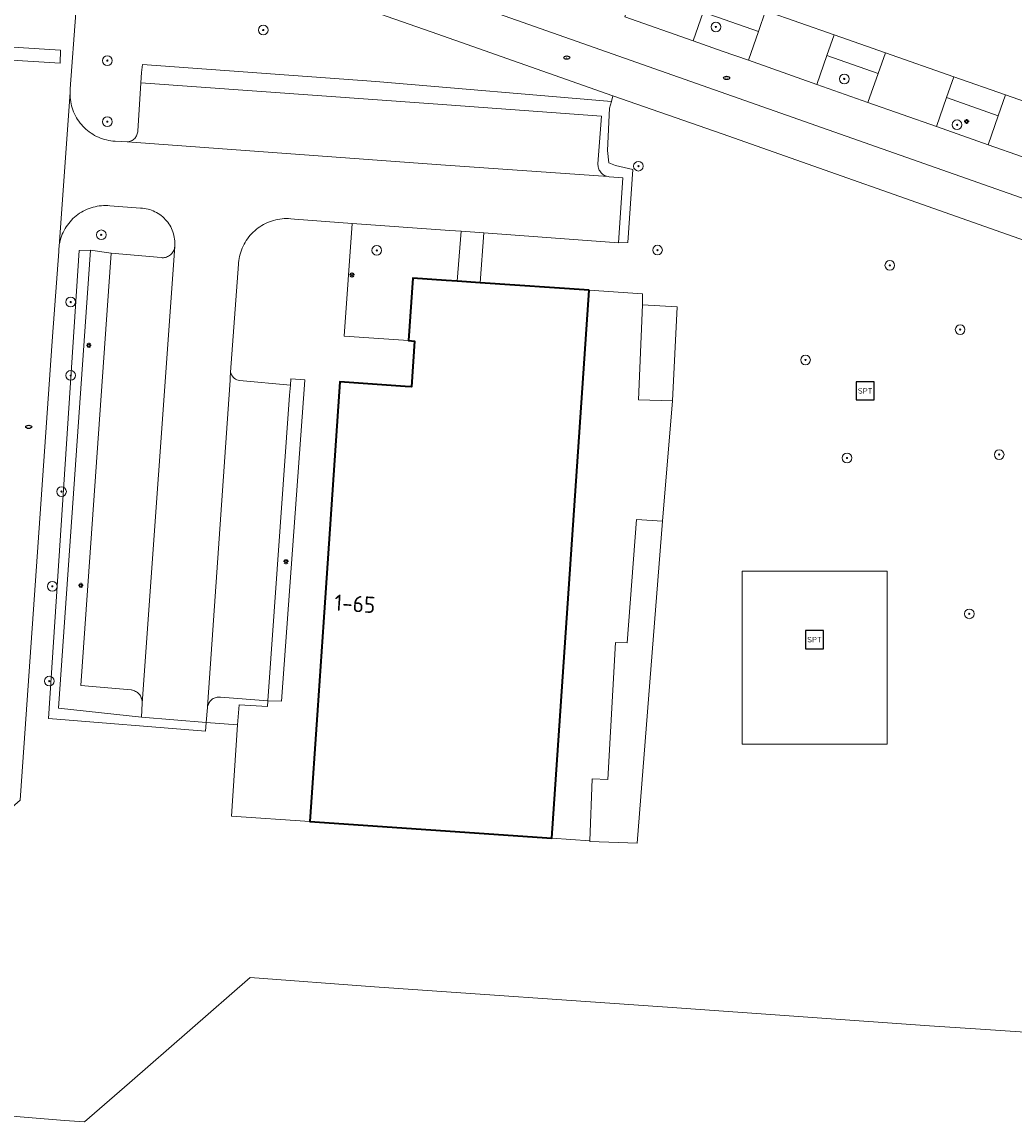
# Model space of a CAD drawing. Header units: metres. Extents: x 152610 to 160096, y 456114 to 462495.
# Tile 809 of 938: x 158014 to 158096, y 461322 to 461413. Entities that reach past the tile are written whole.
import ezdxf
from ezdxf.enums import TextEntityAlignment as Align

# ---------------------------------------------------------------- set-up
doc = ezdxf.new("R2010")
doc.units = ezdxf.units.M
doc.header["$LTSCALE"] = 0.5
doc.layers.get('0').update_dxf_attribs({"linetype": 'CONTINUOUS'})
for name, color, linetype, lineweight in [('B-PV-GR-BEPLANTING_CULTUUR_BODEMBEDEKKER-GV', 251, 'CONTINUOUS', 18), ('B-PV-GR-BEPLANTING_CULTUUR_HEESTERS-GV', 251, 'CONTINUOUS', 18), ('B-PV-GR-BOOM-S', 251, 'CONTINUOUS', 25), ('B-PV-GR-HAAG-GV', 251, 'CONTINUOUS', 13), ('B-PV-IE-MEUBILAIR-S', 251, 'CONTINUOUS', 25), ('B-PV-IE-MEUBILAIR_WEGMEUBILAIR-S', 251, 'CONTINUOUS', 25), ('B-PV-OG-BEBOUWING-GV', 6, 'CONTINUOUS', 35), ('B-PV-OG-BEBOUWING-T18', 1, 'CONTINUOUS', 18), ('B-PV-OG-TERREIN_BEGROEID-GV', 251, 'CONTINUOUS', 18), ('B-PV-VH-GESLOTENVERHARDING_ASFALT-GV', 251, 'CONTINUOUS', 18), ('B-PV-VH-ONVERHARD_ZAND-GV', 251, 'CONTINUOUS', 18), ('B-PV-VH-OPENVERHARDING_BETONSTRAATSTEEN-GV', 251, 'CONTINUOUS', 18), ('B-PV-VH-OPENVERHARDING_TEGEL-GV', 251, 'CONTINUOUS', 18)]:
    doc.layers.add(name, color=color, linetype=linetype, lineweight=lineweight)
doc.styles.add('NLCS-ISO', font='NLCS-ISO.ttf')
doc.styles.add('NLCS-ISO-M750-T18', font='NLCS-ISO.ttf', dxfattribs={"height": 1.35})

# ---------------------------------------------------------------- blocks, each defined once
blk = doc.blocks.new('SIE-MEUBILAIR_PAAL_LICHTMAST-SO')
for points in [[(-0.62, 0), (-1, 0)], [(-0.71, 0.71), (-0.44, 0.44)], [(0, 1), (0, 0.62)], [(0.44, 0.44), (0.71, 0.71)], [(1, 0), (0.62, 0)], [(-0.71, -0.71), (-0.44, -0.44)], [(0, -0.62), (0, -1)], [(0.44, -0.44), (0.71, -0.71)]]:
    blk.add_lwpolyline(points)
blk.add_circle((0, 0), 0.5)
blk = doc.blocks.new('SIE-MEUBILAIR_PUT_RIOOLPUT-SO')
blk.add_ellipse((0, 0), major_axis=(1.25, 0), ratio=0.54)
at = {"style": 'NLCS-ISO'}
blk.add_text('ri', height=0.75, dxfattribs=at).set_placement((-0.04, 0.07), align=Align.MIDDLE_CENTER)
blk = doc.blocks.new('SIE-WEG_SPEELTOESTEL-SO')
at = {"flags": 128}
blk.add_lwpolyline([(-3.75, -3.75), (3.75, -3.75), (3.75, 3.75), (-3.75, 3.75)], close=True, dxfattribs=at)
at = {"style": 'NLCS-ISO'}
blk.add_text('SPT', height=2.25, dxfattribs=at).set_placement((0, 0), align=Align.MIDDLE_CENTER)
blk = doc.blocks.new('SGR-BOOM_GBKN-SO')
at = {"linetype": 'ByBlock', "lineweight": 18}
h = blk.add_hatch(color=0, dxfattribs=at)
h.dxf.hatch_style = 1
edge = h.paths.add_edge_path()
edge.add_arc((0, 0), 0.25, 0, 360)
at = {"color": 0, "linetype": 'ByBlock', "lineweight": 18}
for radius in [2, 0.25]:
    blk.add_circle((0, 0), radius, dxfattribs=at)
at = {"color": 0, "linetype": 'ByBlock', "lineweight": 18, "style": 'NLCS-ISO'}
blk.add_attdef('SOORT', (2.5, 0), '', height=1.5, dxfattribs=at)

msp = doc.modelspace()

# ---------------------------------------------------------------- linework, layer by layer
at = {"layer": 'B-PV-GR-BEPLANTING_CULTUUR_BODEMBEDEKKER-GV', "flags": 128}
msp.add_lwpolyline([(158021.27, 461394.31), (158019.552, 461394.539), (158016.925, 461356.654), (158023.78, 461355.89), (158023.84, 461357.06), (158023.842, 461357.15), (158023.836, 461357.241), (158023.823, 461357.33), (158023.801, 461357.418), (158023.772, 461357.504), (158023.735, 461357.587), (158023.691, 461357.666), (158023.641, 461357.741), (158023.584, 461357.811), (158023.521, 461357.876), (158023.452, 461357.935), (158023.378, 461357.988), (158023.301, 461358.034), (158023.219, 461358.073), (158023.134, 461358.105), (158023.047, 461358.129), (158022.958, 461358.146), (158022.92, 461358.15), (158018.77, 461358.51)], close=True, dxfattribs=at)
at = {"layer": 'B-PV-GR-BEPLANTING_CULTUUR_HEESTERS-GV', "flags": 128}
for points in [[(158045.895, 461387.064), (158046.24, 461392.23), (158048.993, 461392.042), (158049.929, 461391.978), (158050.246, 461396.112), (158049.31, 461396.18), (158041.23, 461396.77), (158040.56, 461387.42)], [(158036.108, 461383.373), (158036.04, 461382.54), (158034.24, 461357.25), (158035.387, 461357.215), (158037.301, 461383.779), (158037.303, 461383.804), (158036.15, 461383.89)], [(158030.317, 461357.56), (158030.229, 461357.565), (158030.14, 461357.562), (158030.052, 461357.551), (158029.966, 461357.532), (158029.882, 461357.505), (158029.8, 461357.471), (158029.722, 461357.43), (158029.648, 461357.381), (158029.578, 461357.326), (158029.514, 461357.266), (158029.456, 461357.199), (158029.403, 461357.128), (158029.358, 461357.052), (158029.319, 461356.973), (158029.288, 461356.89), (158029.25, 461356.753), (158029.247, 461356.703), (158029.14, 461355.45), (158031.742, 461355.249), (158031.857, 461356.931), (158034.209, 461356.769), (158034.24, 461357.25)]]:
    msp.add_lwpolyline(points, close=True, dxfattribs=at)
at = {"layer": 'B-PV-GR-HAAG-GV', "flags": 128}
for points in [[(158043.174, 461408.515), (158023.867, 461409.903), (158023.794, 461409.241), (158023.74, 461408.41), (158047.93, 461406.66), (158061.856, 461405.652), (158061.571, 461401.701), (158061.568, 461401.612), (158061.574, 461401.523), (158061.587, 461401.434), (158061.608, 461401.348), (158061.637, 461401.263), (158061.674, 461401.181), (158061.717, 461401.103), (158061.767, 461401.029), (158061.824, 461400.96), (158061.887, 461400.897), (158061.955, 461400.839), (158062.027, 461400.787), (158062.105, 461400.742), (158062.186, 461400.705), (158062.27, 461400.674), (158062.408, 461400.638), (158062.495, 461400.632), (158063.642, 461400.548), (158063.274, 461395.16), (158064.046, 461395.19), (158064.458, 461401.236), (158063.03, 461401.561), (158062.477, 461401.777), (158062.355, 461402.806), (158062.533, 461406.289), (158062.682, 461406.845)], [(158016.925, 461356.654), (158019.552, 461394.539), (158018.623, 461394.535), (158016.099, 461355.785), (158029.08, 461354.75), (158029.14, 461355.45), (158023.78, 461355.89)], [(158068.13, 461389.872), (158065.268, 461390.026), (158064.937, 461382.166), (158067.733, 461382.079)], [(158066.899, 461372.116), (158064.764, 461372.256), (158063.996, 461362.045), (158063.02, 461362.074), (158062.39, 461350.739), (158061.099, 461350.783), (158060.908, 461345.665), (158060.906, 461345.604), (158064.811, 461345.455)]]:
    msp.add_lwpolyline(points, close=True, dxfattribs=at)
at = {"layer": 'B-PV-OG-BEBOUWING-GV', "flags": 128}
msp.add_lwpolyline([(158060.85, 461391.23), (158051.811, 461391.849), (158049.929, 461391.978), (158048.993, 461392.042), (158046.24, 461392.23), (158045.895, 461387.064), (158046.394, 461387.03), (158046.137, 461383.241), (158045.624, 461383.276), (158040.204, 461383.645), (158038.84, 461363.76), (158038.342, 461356.487), (158037.71, 461347.26), (158057.75, 461345.88)], close=True, dxfattribs=at)
at = {"layer": 'B-PV-OG-TERREIN_BEGROEID-GV', "flags": 128}
for points in [[(158018.351, 461414.189), (158017.89, 461407.9), (158017.876, 461407.723), (158017.871, 461407.626), (158017.869, 461407.546), (158017.871, 461407.369), (158017.88, 461407.192), (158017.898, 461407.016), (158017.924, 461406.84), (158017.957, 461406.666), (158017.998, 461406.494), (158018.047, 461406.323), (158018.104, 461406.155), (158018.168, 461405.99), (158018.239, 461405.828), (158018.318, 461405.669), (158018.404, 461405.514), (158018.497, 461405.363), (158018.596, 461405.216), (158018.702, 461405.074), (158018.814, 461404.937), (158018.933, 461404.805), (158019.057, 461404.679), (158019.187, 461404.558), (158019.322, 461404.443), (158019.462, 461404.335), (158019.607, 461404.233), (158019.756, 461404.137), (158019.909, 461404.049), (158020.067, 461403.967), (158020.228, 461403.892), (158020.392, 461403.825), (158020.559, 461403.766), (158020.728, 461403.714), (158020.9, 461403.669), (158021.073, 461403.633), (158021.248, 461403.604), (158021.424, 461403.583), (158021.601, 461403.57), (158021.61, 461403.57), (158022.606, 461403.502), (158022.693, 461403.513), (158022.778, 461403.532), (158022.861, 461403.559), (158022.941, 461403.593), (158023.018, 461403.635), (158023.091, 461403.683), (158023.159, 461403.738), (158023.222, 461403.799), (158023.278, 461403.865), (158023.329, 461403.937), (158023.373, 461404.012), (158023.41, 461404.091), (158023.439, 461404.174), (158023.461, 461404.258), (158023.475, 461404.344), (158023.48, 461404.41), (158023.74, 461408.41), (158023.794, 461409.241), (158023.867, 461409.903), (158043.174, 461408.515), (158062.682, 461406.845), (158062.812, 461407.333), (158049.712, 461411.922), (158047.75, 461412.61), (158028.37, 461419.4)], [(158120, 461387.26), (158095.94, 461395.69), (158071.84, 461404.17), (158062.812, 461407.333), (158062.682, 461406.845), (158062.533, 461406.289), (158062.355, 461402.806), (158062.477, 461401.777), (158063.03, 461401.561), (158064.458, 461401.236), (158064.046, 461395.19), (158063.274, 461395.16), (158052.127, 461395.974), (158051.811, 461391.849), (158060.85, 461391.23), (158065.251, 461390.934), (158065.268, 461390.026), (158068.13, 461389.872), (158067.733, 461382.079), (158066.899, 461372.116), (158064.811, 461345.455), (158060.906, 461345.604), (158060.908, 461345.665), (158057.75, 461345.88), (158037.71, 461347.26), (158031.225, 461347.704), (158031.742, 461355.249), (158029.14, 461355.45), (158029.08, 461354.75), (158016.099, 461355.785), (158018.623, 461394.535), (158019.552, 461394.539), (158021.27, 461394.31), (158025.42, 461393.93), (158025.51, 461393.924), (158025.6, 461393.927), (158025.69, 461393.937), (158025.778, 461393.955), (158025.864, 461393.981), (158025.948, 461394.015), (158026.028, 461394.056), (158026.104, 461394.103), (158026.176, 461394.158), (158026.243, 461394.218), (158026.304, 461394.284), (158026.359, 461394.356), (158026.408, 461394.432), (158026.449, 461394.512), (158026.484, 461394.595), (158026.51, 461394.681), (158026.53, 461394.769), (158026.54, 461394.85), (158026.549, 461395.003), (158026.55, 461395.156), (158026.542, 461395.309), (158026.527, 461395.462), (158026.504, 461395.613), (158026.473, 461395.763), (158026.434, 461395.912), (158026.388, 461396.058), (158026.334, 461396.201), (158026.273, 461396.341), (158026.204, 461396.479), (158026.128, 461396.612), (158026.046, 461396.741), (158025.957, 461396.865), (158025.861, 461396.985), (158025.759, 461397.1), (158025.652, 461397.209), (158025.539, 461397.313), (158025.42, 461397.41), (158025.297, 461397.501), (158025.169, 461397.586), (158025.037, 461397.663), (158024.901, 461397.734), (158024.762, 461397.798), (158024.619, 461397.854), (158024.474, 461397.902), (158024.326, 461397.944), (158024.177, 461397.977), (158024.026, 461398.002), (158023.873, 461398.02), (158023.72, 461398.029), (158023.7, 461398.03), (158021.17, 461398.22), (158020.995, 461398.233), (158020.819, 461398.239), (158020.643, 461398.236), (158020.468, 461398.225), (158020.293, 461398.207), (158020.12, 461398.18), (158019.947, 461398.145), (158019.777, 461398.103), (158019.608, 461398.053), (158019.442, 461397.995), (158019.279, 461397.93), (158019.119, 461397.858), (158018.962, 461397.778), (158018.809, 461397.692), (158018.66, 461397.598), (158018.516, 461397.498), (158018.376, 461397.391), (158018.242, 461397.278), (158018.113, 461397.159), (158017.989, 461397.034), (158017.871, 461396.904), (158017.759, 461396.768), (158017.653, 461396.628), (158017.554, 461396.483), (158017.462, 461396.333), (158017.376, 461396.18), (158017.297, 461396.023), (158017.226, 461395.862), (158017.162, 461395.698), (158017.106, 461395.532), (158017.057, 461395.363), (158017.016, 461395.192), (158016.983, 461395.019), (158016.959, 461394.853), (158016.958, 461394.845), (158016.94, 461394.671), (158016.931, 461394.495), (158016.93, 461394.45), (158016.41, 461387.39), (158015.05, 461367.59), (158013.74, 461349.04)], [(158007.69, 461323.31), (158017.417, 461322.524), (158019.07, 461322.39), (158022.8, 461325.64), (158032.77, 461334.34), (158043.06, 461333.59), (158067.72, 461331.86), (158089.006, 461330.359), (158092.82, 461330.09), (158117.11, 461328.46)]]:
    msp.add_lwpolyline(points, dxfattribs=at)
for points in [[(158074.85, 461412.64), (158070.28, 461414.24), (158069.451, 461411.873), (158071.85, 461411.03), (158074.022, 461410.266)], [(158084.759, 461409.168), (158080.51, 461410.65), (158079.681, 461408.274), (158083.921, 461406.782)], [(158094.71, 461405.68), (158090.43, 461407.18), (158089.59, 461404.79), (158093.87, 461403.28)], [(158085.505, 461367.988), (158085.505, 461353.663), (158073.505, 461353.663), (158073.505, 461367.988)], [(158085.505, 461353.663), (158085.505, 461367.988), (158073.505, 461367.988), (158073.505, 461353.663)]]:
    msp.add_lwpolyline(points, close=True, dxfattribs=at)
at = {"layer": 'B-PV-VH-GESLOTENVERHARDING_ASFALT-GV', "flags": 128}
for points in [[(158026.035, 461423.732), (158097.019, 461398.756)], [(158097.019, 461398.756), (158026.035, 461423.732)], [(158028.37, 461419.4), (158047.75, 461412.61), (158049.712, 461411.922), (158062.812, 461407.333), (158071.84, 461404.17), (158095.94, 461395.69), (158120, 461387.26)], [(158096.701, 461402.283), (158093.87, 461403.28), (158089.59, 461404.79), (158083.921, 461406.782), (158079.681, 461408.274), (158074.022, 461410.266), (158071.85, 461411.03), (158069.451, 461411.873), (158063.791, 461413.863)]]:
    msp.add_lwpolyline(points, dxfattribs=at)
at = {"layer": 'B-PV-VH-ONVERHARD_ZAND-GV', "flags": 128}
for points in [[(158043.174, 461408.515), (158023.867, 461409.903), (158023.794, 461409.241), (158023.74, 461408.41), (158047.93, 461406.66), (158061.856, 461405.652), (158061.571, 461401.701), (158061.568, 461401.612), (158061.574, 461401.523), (158061.587, 461401.434), (158061.608, 461401.348), (158061.637, 461401.263), (158061.674, 461401.181), (158061.717, 461401.103), (158061.767, 461401.029), (158061.824, 461400.96), (158061.887, 461400.897), (158061.955, 461400.839), (158062.027, 461400.787), (158062.105, 461400.742), (158062.186, 461400.705), (158062.27, 461400.674), (158062.408, 461400.638), (158062.495, 461400.632), (158063.642, 461400.548), (158063.274, 461395.16), (158064.046, 461395.19), (158064.458, 461401.236), (158063.03, 461401.561), (158062.477, 461401.777), (158062.355, 461402.806), (158062.533, 461406.289), (158062.682, 461406.845)], [(158016.925, 461356.654), (158019.552, 461394.539), (158018.623, 461394.535), (158016.099, 461355.785), (158029.08, 461354.75), (158029.14, 461355.45), (158023.78, 461355.89)], [(158068.13, 461389.872), (158065.268, 461390.026), (158064.937, 461382.166), (158067.733, 461382.079)], [(158066.899, 461372.116), (158064.764, 461372.256), (158063.996, 461362.045), (158063.02, 461362.074), (158062.39, 461350.739), (158061.099, 461350.783), (158060.908, 461345.665), (158060.906, 461345.604), (158064.811, 461345.455)]]:
    msp.add_lwpolyline(points, close=True, dxfattribs=at)
at = {"layer": 'B-PV-VH-OPENVERHARDING_BETONSTRAATSTEEN-GV', "flags": 128}
for points in [[(158070.88, 461415.955), (158065.22, 461417.935), (158064.62, 461416.22), (158063.791, 461413.863), (158069.451, 461411.873), (158070.28, 461414.24)], [(158070.88, 461415.955), (158070.28, 461414.24), (158074.85, 461412.64), (158075.45, 461414.356)], [(158018.351, 461414.189), (158012.72, 461414.63), (158011.68, 461399.78), (158011.679, 461399.764), (158008.296, 461352.14), (158007.714, 461350.976), (158000, 461344.28), (157992.863, 461338.418), (158000, 461338.412), (158000.448, 461338.412), (158003.439, 461338.186), (158003.59, 461340.18), (158011.93, 461347.45), (158013.74, 461349.04), (158015.05, 461367.59), (158016.41, 461387.39), (158016.93, 461394.45), (158016.931, 461394.495), (158016.94, 461394.671), (158016.958, 461394.845), (158016.959, 461394.853), (158017.871, 461407.626), (158017.876, 461407.723), (158017.89, 461407.9)], [(158081.113, 461412.375), (158075.45, 461414.356), (158074.85, 461412.64), (158074.022, 461410.266), (158079.681, 461408.274), (158080.51, 461410.65)], [(158085.361, 461410.888), (158081.113, 461412.375), (158080.51, 461410.65), (158084.759, 461409.168)], [(158013.06, 461410.265), (158013.132, 461411.35), (158017.091, 461411.108), (158017.066, 461410.03)], [(158017.091, 461411.108), (158013.132, 461411.35), (158013.06, 461410.265), (158017.066, 461410.03)], [(158091.033, 461408.904), (158085.361, 461410.888), (158084.759, 461409.168), (158083.921, 461406.782), (158089.59, 461404.79), (158090.43, 461407.18)], [(158095.314, 461407.406), (158091.033, 461408.904), (158090.43, 461407.18), (158094.71, 461405.68)], [(158016.959, 461394.853), (158016.983, 461395.019), (158017.016, 461395.192), (158017.057, 461395.363), (158017.106, 461395.532), (158017.162, 461395.698), (158017.226, 461395.862), (158017.297, 461396.023), (158017.376, 461396.18), (158017.462, 461396.333), (158017.554, 461396.483), (158017.653, 461396.628), (158017.759, 461396.768), (158017.871, 461396.904), (158017.989, 461397.034), (158018.113, 461397.159), (158018.242, 461397.278), (158018.376, 461397.391), (158018.516, 461397.498), (158018.66, 461397.598), (158018.809, 461397.692), (158018.962, 461397.778), (158019.119, 461397.858), (158019.279, 461397.93), (158019.442, 461397.995), (158019.608, 461398.053), (158019.777, 461398.103), (158019.947, 461398.145), (158020.12, 461398.18), (158020.293, 461398.207), (158020.468, 461398.225), (158020.643, 461398.236), (158020.819, 461398.239), (158020.995, 461398.233), (158021.17, 461398.22), (158023.7, 461398.03), (158023.72, 461398.029), (158023.873, 461398.02), (158024.026, 461398.002), (158024.177, 461397.977), (158024.326, 461397.944), (158024.474, 461397.902), (158024.619, 461397.854), (158024.762, 461397.798), (158024.901, 461397.734), (158025.037, 461397.663), (158025.169, 461397.586), (158025.297, 461397.501), (158025.42, 461397.41), (158025.539, 461397.313), (158025.652, 461397.209), (158025.759, 461397.1), (158025.861, 461396.985), (158025.957, 461396.865), (158026.046, 461396.741), (158026.128, 461396.612), (158026.204, 461396.479), (158026.273, 461396.341), (158026.334, 461396.201), (158026.388, 461396.058), (158026.434, 461395.912), (158026.473, 461395.763), (158026.504, 461395.613), (158026.527, 461395.462), (158026.542, 461395.309), (158026.55, 461395.156), (158026.549, 461395.003), (158026.54, 461394.85), (158023.84, 461357.06), (158023.78, 461355.89), (158029.14, 461355.45), (158029.247, 461356.703), (158029.25, 461356.753), (158031.124, 461383.792), (158031.123, 461383.881), (158031.13, 461383.97), (158031.166, 461384.461), (158031.22, 461385.21), (158031.81, 461393.4), (158031.818, 461393.506), (158031.838, 461393.684), (158031.866, 461393.861), (158031.902, 461394.036), (158031.945, 461394.21), (158031.996, 461394.382), (158032.055, 461394.551), (158032.121, 461394.718), (158032.195, 461394.881), (158032.276, 461395.041), (158032.364, 461395.197), (158032.459, 461395.349), (158032.56, 461395.497), (158032.668, 461395.64), (158032.783, 461395.778), (158032.903, 461395.911), (158033.029, 461396.038), (158033.161, 461396.159), (158033.298, 461396.275), (158033.44, 461396.384), (158033.587, 461396.487), (158033.738, 461396.583), (158033.893, 461396.672), (158034.052, 461396.755), (158034.215, 461396.83), (158034.381, 461396.898), (158034.549, 461396.958), (158034.721, 461397.011), (158034.894, 461397.056), (158035.069, 461397.093), (158035.246, 461397.122), (158035.424, 461397.144), (158035.603, 461397.157), (158035.782, 461397.163), (158035.961, 461397.161), (158036.14, 461397.15), (158036.44, 461397.12), (158041.23, 461396.77), (158049.31, 461396.18), (158050.246, 461396.112), (158052.127, 461395.974), (158063.274, 461395.16), (158063.642, 461400.548), (158062.495, 461400.632), (158062.408, 461400.638), (158048.56, 461401.62), (158022.606, 461403.502), (158021.61, 461403.57), (158021.601, 461403.57), (158021.424, 461403.583), (158021.248, 461403.604), (158021.073, 461403.633), (158020.9, 461403.669), (158020.728, 461403.714), (158020.559, 461403.766), (158020.392, 461403.825), (158020.228, 461403.892), (158020.067, 461403.967), (158019.909, 461404.049), (158019.756, 461404.137), (158019.607, 461404.233), (158019.462, 461404.335), (158019.322, 461404.443), (158019.187, 461404.558), (158019.057, 461404.679), (158018.933, 461404.805), (158018.814, 461404.937), (158018.702, 461405.074), (158018.596, 461405.216), (158018.497, 461405.363), (158018.404, 461405.514), (158018.318, 461405.669), (158018.239, 461405.828), (158018.168, 461405.99), (158018.104, 461406.155), (158018.047, 461406.323), (158017.998, 461406.494), (158017.957, 461406.666), (158017.924, 461406.84), (158017.898, 461407.016), (158017.88, 461407.192), (158017.871, 461407.369), (158017.869, 461407.546), (158017.871, 461407.626)], [(158098.144, 461406.416), (158095.314, 461407.406), (158094.71, 461405.68), (158093.87, 461403.28), (158096.701, 461402.283), (158097.54, 461404.69)]]:
    msp.add_lwpolyline(points, close=True, dxfattribs=at)
at = {"layer": 'B-PV-VH-OPENVERHARDING_TEGEL-GV', "flags": 128}
for points in [[(158047.93, 461406.66), (158023.74, 461408.41), (158023.48, 461404.41), (158023.475, 461404.344), (158023.461, 461404.258), (158023.439, 461404.174), (158023.41, 461404.091), (158023.373, 461404.012), (158023.329, 461403.937), (158023.278, 461403.865), (158023.222, 461403.799), (158023.159, 461403.738), (158023.091, 461403.683), (158023.018, 461403.635), (158022.941, 461403.593), (158022.861, 461403.559), (158022.778, 461403.532), (158022.693, 461403.513), (158022.606, 461403.502), (158048.56, 461401.62), (158062.408, 461400.638), (158062.27, 461400.674), (158062.186, 461400.705), (158062.105, 461400.742), (158062.027, 461400.787), (158061.955, 461400.839), (158061.887, 461400.897), (158061.824, 461400.96), (158061.767, 461401.029), (158061.717, 461401.103), (158061.674, 461401.181), (158061.637, 461401.263), (158061.608, 461401.348), (158061.587, 461401.434), (158061.574, 461401.523), (158061.568, 461401.612), (158061.571, 461401.701), (158061.856, 461405.652)], [(158049.929, 461391.978), (158051.811, 461391.849), (158052.127, 461395.974), (158050.246, 461396.112)], [(158023.84, 461357.06), (158026.54, 461394.85), (158026.53, 461394.769), (158026.51, 461394.681), (158026.484, 461394.595), (158026.449, 461394.512), (158026.408, 461394.432), (158026.359, 461394.356), (158026.304, 461394.284), (158026.243, 461394.218), (158026.176, 461394.158), (158026.104, 461394.103), (158026.028, 461394.056), (158025.948, 461394.015), (158025.864, 461393.981), (158025.778, 461393.955), (158025.69, 461393.937), (158025.6, 461393.927), (158025.51, 461393.924), (158025.42, 461393.93), (158021.27, 461394.31), (158018.77, 461358.51), (158022.92, 461358.15), (158022.958, 461358.146), (158023.047, 461358.129), (158023.134, 461358.105), (158023.219, 461358.073), (158023.301, 461358.034), (158023.378, 461357.988), (158023.452, 461357.935), (158023.521, 461357.876), (158023.584, 461357.811), (158023.641, 461357.741), (158023.691, 461357.666), (158023.735, 461357.587), (158023.772, 461357.504), (158023.801, 461357.418), (158023.823, 461357.33), (158023.836, 461357.241), (158023.842, 461357.15)], [(158034.24, 461357.25), (158036.04, 461382.54), (158036.108, 461383.373), (158031.894, 461383.765), (158031.779, 461383.79), (158031.669, 461383.83), (158031.564, 461383.885), (158031.469, 461383.953), (158031.383, 461384.034), (158031.309, 461384.125), (158031.248, 461384.226), (158031.201, 461384.334), (158031.166, 461384.461), (158031.13, 461383.97), (158031.123, 461383.881), (158031.124, 461383.792), (158029.25, 461356.753), (158029.288, 461356.89), (158029.319, 461356.973), (158029.358, 461357.052), (158029.403, 461357.128), (158029.456, 461357.199), (158029.514, 461357.266), (158029.578, 461357.326), (158029.648, 461357.381), (158029.722, 461357.43), (158029.8, 461357.471), (158029.882, 461357.505), (158029.966, 461357.532), (158030.052, 461357.551), (158030.14, 461357.562), (158030.229, 461357.565), (158030.317, 461357.56)]]:
    msp.add_lwpolyline(points, close=True, dxfattribs=at)

# ---------------------------------------------------------------- block references
at = {"layer": 'B-PV-GR-BOOM-S', "xscale": 0.2, "yscale": 0.2, "zscale": 0.2}
for p in [(158033.864, 461412.77), (158071.332, 461413.023), (158020.961, 461410.24), (158081.958, 461408.722), (158020.961, 461405.18), (158091.295, 461404.927), (158064.92, 461401.5), (158020.455, 461395.819), (158043.26, 461394.53), (158066.501, 461394.554), (158085.729, 461393.289), (158017.925, 461390.253), (158091.548, 461387.976), (158078.75, 461385.46), (158017.925, 461384.181), (158082.187, 461377.35), (158094.78, 461377.63), (158017.166, 461374.567), (158016.407, 461366.724), (158092.307, 461364.447), (158016.154, 461358.881)]:
    msp.add_blockref('SGR-BOOM_GBKN-SO', p, dxfattribs=at)
at = {"layer": 'B-PV-IE-MEUBILAIR-S', "xscale": 0.2, "yscale": 0.2, "zscale": 0.2}
for name, p in [('SIE-MEUBILAIR_PUT_RIOOLPUT-SO', (158058.99, 461410.49)), ('SIE-MEUBILAIR_PUT_RIOOLPUT-SO', (158072.22, 461408.81)), ('SIE-MEUBILAIR_PAAL_LICHTMAST-SO', (158092.083, 461405.196)), ('SIE-MEUBILAIR_PAAL_LICHTMAST-SO', (158041.209, 461392.494)), ('SIE-MEUBILAIR_PAAL_LICHTMAST-SO', (158019.425, 461386.672)), ('SIE-MEUBILAIR_PUT_RIOOLPUT-SO', (158014.456, 461379.926)), ('SIE-MEUBILAIR_PAAL_LICHTMAST-SO', (158035.744, 461368.77)), ('SIE-MEUBILAIR_PAAL_LICHTMAST-SO', (158018.758, 461366.803))]:
    msp.add_blockref(name, p, dxfattribs=at)
at = {"layer": 'B-PV-IE-MEUBILAIR_WEGMEUBILAIR-S', "xscale": 0.2, "yscale": 0.2, "zscale": 0.2}
for p in [(158083.69, 461382.904), (158079.492, 461362.315)]:
    msp.add_blockref('SIE-WEG_SPEELTOESTEL-SO', p, dxfattribs=at)

# ---------------------------------------------------------------- texts
at = {"layer": 'B-PV-OG-BEBOUWING-T18', "style": 'NLCS-ISO-M750-T18'}
msp.add_text('1-65', height=1.35, rotation=356.1, dxfattribs=at).set_placement((158041.451, 461365.282), align=Align.MIDDLE)

doc.saveas('drawing.dxf')
